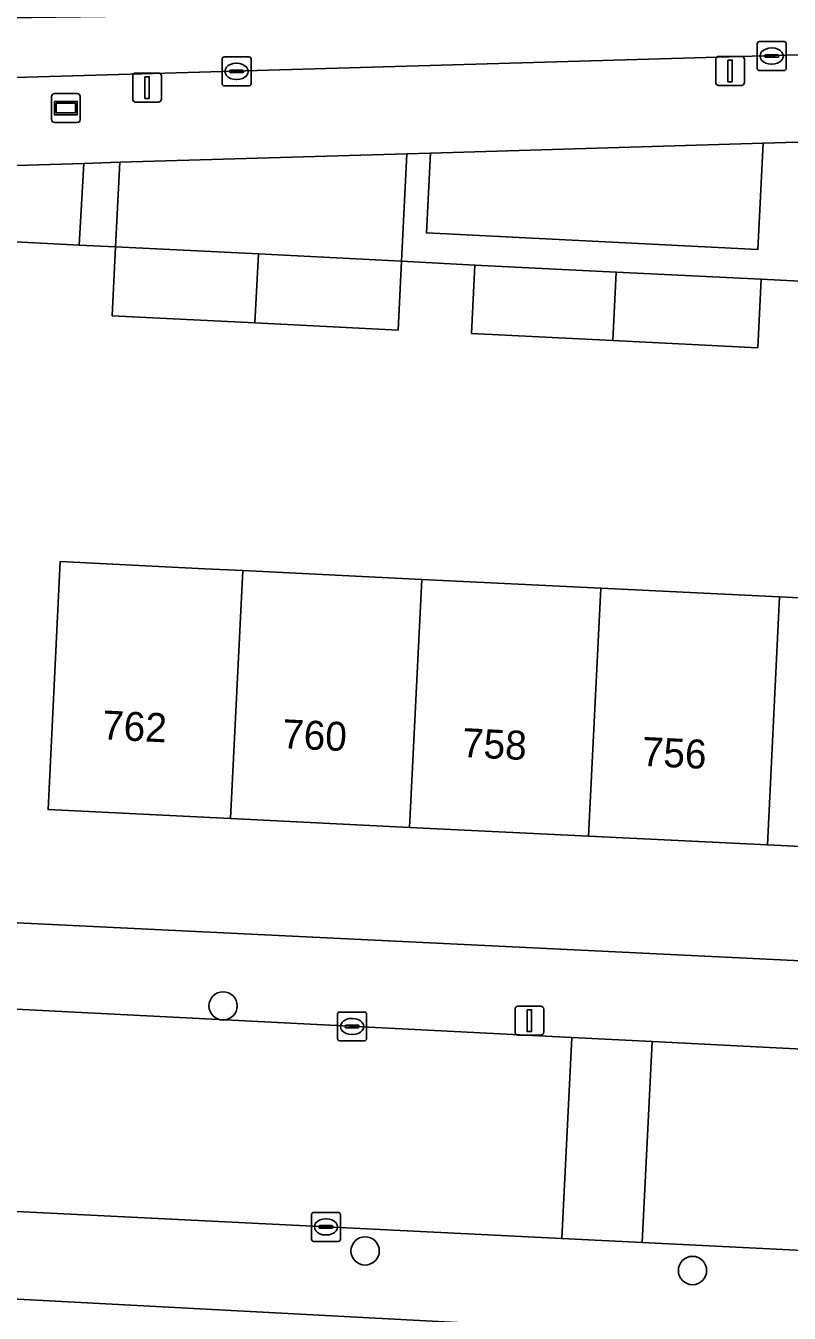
# Model space of a CAD drawing. Extents: x 161248 to 161848, y 384871 to 385383.
# Drawn here: x 161670.68 to 161697.05, y 385313.62 to 385358.12 of the extents above; entities that cross this region are included whole.
import ezdxf

# ---------------------------------------------------------------- set-up
doc = ezdxf.new("R2010")
doc.units = 0
for name, color, linetype in [('IMGEO_Boom', 7, 'Continuous'), ('IMGEO_Erf', 7, 'Continuous'), ('IMGEO_Groenvoorziening', 7, 'Continuous'), ('IMGEO_Kolk', 7, 'Continuous'), ('IMGEO_Lichtmast', 7, 'Continuous'), ('IMGEO_Pand', 7, 'Continuous'), ('IMGEO_Pand_nummerreeks', 7, 'Continuous'), ('IMGEO_Reclamebord', 7, 'Continuous'), ('IMGEO_Rijbaan_lokaal_gesloten', 7, 'Continuous'), ('IMGEO_Rijbaan_lokaal_open', 7, 'Continuous'), ('IMGEO_Voetpad_open', 7, 'Continuous')]:
    doc.layers.add(name, color=color, linetype=linetype)

msp = doc.modelspace()

# ---------------------------------------------------------------- linework, layer by layer
at = {"layer": 'IMGEO_Boom'}
for centre in [(161677.494, 385324.24), (161682.402, 385315.77), (161693.712, 385315.093)]:
    msp.add_circle(centre, 0.489, dxfattribs=at)
at = {"layer": 'IMGEO_Erf'}
for points in [[(161698.54, 385349.236), (161696.085, 385349.356), (161695.967, 385346.99), (161690.961, 385347.24), (161686.078, 385347.484), (161686.196, 385349.85), (161683.659, 385349.985), (161683.54, 385347.603), (161678.595, 385347.85), (161673.663, 385348.096), (161673.782, 385350.478), (161672.517, 385350.541), (161670.107, 385350.661), (161669.158, 385331.351), (161669.076, 385329.674), (161668.953, 385327.177), (161720.973, 385324.654)], [(161702.481, 385329.5), (161696.3, 385329.804), (161690.118, 385330.107), (161683.937, 385330.411), (161677.756, 385330.714), (161671.446, 385331.024), (161671.867, 385339.598), (161676.861, 385339.353), (161678.176, 385339.288), (161684.358, 385338.985), (161690.54, 385338.681), (161696.721, 385338.378), (161702.902, 385338.074)], [(161713.548, 385311.814), (161657.607, 385314.788), (161657.466, 385314.789), (161657.326, 385314.778), (161657.187, 385314.754), (161657.051, 385314.718), (161656.919, 385314.669), (161656.792, 385314.61), (161656.67, 385314.539), (161656.556, 385314.457), (161656.449, 385314.366), (161656.35, 385314.265), (161656.261, 385314.156), (161656.182, 385314.039), (161656.114, 385313.916), (161656.057, 385313.787), (161656.012, 385313.654), (161655.979, 385313.517)]]:
    msp.add_lwpolyline(points, dxfattribs=at)
at = {"layer": 'IMGEO_Groenvoorziening'}
for points in [[(161684.655, 385353.721), (161684.516, 385350.958), (161695.965, 385350.383), (161696.148, 385354.063)], [(161683.659, 385349.985), (161683.845, 385353.697), (161673.926, 385353.401), (161673.782, 385350.478), (161678.712, 385350.232)], [(161673.926, 385353.401), (161672.684, 385353.364), (161672.517, 385350.541), (161673.782, 385350.478)]]:
    msp.add_lwpolyline(points, close=True, dxfattribs=at)
msp.add_lwpolyline([(161670.107, 385350.661), (161672.517, 385350.541), (161672.684, 385353.364), (161656.378, 385352.878)], dxfattribs=at)
at = {"layer": 'IMGEO_Kolk'}
for p, q in [((161695.948, 385356.647), (161695.948, 385357.499)), ((161696.023, 385357.573), (161696.875, 385357.573)), ((161696.949, 385357.499), (161696.949, 385356.647)), ((161677.535, 385357.043), (161678.387, 385357.043)), ((161696.207, 385357.067), (161696.207, 385357.079)), ((161696.25, 385357.116), (161696.648, 385357.116)), ((161696.436, 385357.353), (161696.461, 385357.353)), ((161696.691, 385357.079), (161696.691, 385357.067)), ((161677.46, 385356.117), (161677.46, 385356.969)), ((161677.948, 385356.823), (161677.973, 385356.823)), ((161678.461, 385356.969), (161678.461, 385356.117)), ((161696.645, 385357.03), (161696.247, 385357.03)), ((161696.459, 385356.793), (161696.434, 385356.793)), ((161677.719, 385356.537), (161677.719, 385356.549)), ((161678.157, 385356.5), (161677.759, 385356.5)), ((161677.762, 385356.586), (161678.16, 385356.586)), ((161677.971, 385356.263), (161677.946, 385356.263)), ((161678.203, 385356.549), (161678.203, 385356.537)), ((161696.875, 385356.573), (161696.023, 385356.573)), ((161678.387, 385356.043), (161677.535, 385356.043)), ((161681.451, 385323.103), (161681.451, 385323.955)), ((161681.526, 385324.029), (161682.378, 385324.029)), ((161681.939, 385323.809), (161681.964, 385323.809)), ((161682.452, 385323.955), (161682.452, 385323.103)), ((161681.71, 385323.523), (161681.71, 385323.535)), ((161682.148, 385323.486), (161681.75, 385323.486)), ((161681.753, 385323.572), (161682.151, 385323.572)), ((161681.962, 385323.249), (161681.937, 385323.249)), ((161682.194, 385323.535), (161682.194, 385323.523)), ((161682.378, 385323.029), (161681.526, 385323.029)), ((161680.548, 385316.175), (161680.548, 385317.027)), ((161680.623, 385317.101), (161681.475, 385317.101)), ((161681.549, 385317.027), (161681.549, 385316.175)), ((161680.807, 385316.595), (161680.807, 385316.607)), ((161681.245, 385316.558), (161680.847, 385316.558)), ((161680.85, 385316.644), (161681.248, 385316.644)), ((161681.036, 385316.881), (161681.061, 385316.881)), ((161681.291, 385316.607), (161681.291, 385316.595)), ((161681.475, 385316.101), (161680.623, 385316.101)), ((161681.059, 385316.321), (161681.034, 385316.321))]:
    msp.add_line(p, q, dxfattribs=at)
for points in [[(161695.948, 385356.647), (161695.948, 385357.499)], [(161696.023, 385357.573), (161696.875, 385357.573)], [(161696.949, 385357.499), (161696.949, 385356.647)], [(161677.535, 385357.043), (161678.387, 385357.043)], [(161677.46, 385356.117), (161677.46, 385356.969)], [(161678.461, 385356.969), (161678.461, 385356.117)], [(161696.875, 385356.573), (161696.023, 385356.573)], [(161678.387, 385356.043), (161677.535, 385356.043)], [(161681.451, 385323.103), (161681.451, 385323.955)], [(161681.526, 385324.029), (161682.378, 385324.029)], [(161682.452, 385323.955), (161682.452, 385323.103)], [(161682.378, 385323.029), (161681.526, 385323.029)], [(161680.548, 385316.175), (161680.548, 385317.027)], [(161680.623, 385317.101), (161681.475, 385317.101)], [(161681.549, 385317.027), (161681.549, 385316.175)], [(161681.475, 385316.101), (161680.623, 385316.101)]]:
    msp.add_lwpolyline(points, dxfattribs=at)
for centre, radius, start, end in [((161696.025, 385357.497), 0.0765, 91.552, 178.448), ((161696.025, 385357.497), 0.0765, 91.552, 178.448), ((161696.873, 385357.497), 0.0765, 1.552, 88.448), ((161696.873, 385357.497), 0.0765, 1.552, 88.448), ((161677.537, 385356.967), 0.0765, 91.552, 178.448), ((161677.537, 385356.967), 0.0765, 91.552, 178.448), ((161678.385, 385356.967), 0.0765, 1.552, 88.448), ((161678.385, 385356.967), 0.0765, 1.552, 88.448), ((161696.247, 385357.076), 0.0403, 85.8775, 175.7526), ((161696.244, 385357.066), 0.0366, 178.938, 274.7102), ((161696.648, 385357.073), 0.043, 264.8664, 352.4533), ((161696.652, 385357.078), 0.0386, 1.7309, 96.639), ((161696.025, 385356.649), 0.0765, 181.552, 268.448), ((161696.025, 385356.649), 0.0765, 181.552, 268.448), ((161696.873, 385356.649), 0.0765, 271.552, 358.448), ((161696.873, 385356.649), 0.0765, 271.552, 358.448), ((161677.759, 385356.546), 0.0403, 85.8775, 175.7526), ((161677.756, 385356.536), 0.0366, 178.938, 274.7102), ((161678.16, 385356.543), 0.043, 264.8664, 352.4533), ((161678.164, 385356.548), 0.0386, 1.7309, 96.639), ((161677.537, 385356.119), 0.0765, 181.552, 268.448), ((161677.537, 385356.119), 0.0765, 181.552, 268.448), ((161678.385, 385356.119), 0.0765, 271.552, 358.448), ((161678.385, 385356.119), 0.0765, 271.552, 358.448), ((161681.528, 385323.953), 0.0765, 91.552, 178.448), ((161681.528, 385323.953), 0.0765, 91.552, 178.448), ((161682.376, 385323.953), 0.0765, 1.552, 88.448), ((161682.376, 385323.953), 0.0765, 1.552, 88.448), ((161681.75, 385323.532), 0.0403, 85.8775, 175.7526), ((161681.747, 385323.522), 0.0366, 178.938, 274.7102), ((161682.151, 385323.529), 0.043, 264.8664, 352.4533), ((161682.155, 385323.534), 0.0386, 1.7309, 96.639), ((161681.528, 385323.105), 0.0765, 181.552, 268.448), ((161681.528, 385323.105), 0.0765, 181.552, 268.448), ((161682.376, 385323.105), 0.0765, 271.552, 358.448), ((161682.376, 385323.105), 0.0765, 271.552, 358.448), ((161680.625, 385317.025), 0.0765, 91.552, 178.448), ((161680.625, 385317.025), 0.0765, 91.552, 178.448), ((161681.473, 385317.025), 0.0765, 1.552, 88.448), ((161681.473, 385317.025), 0.0765, 1.552, 88.448), ((161680.847, 385316.604), 0.0403, 85.8775, 175.7526), ((161680.844, 385316.594), 0.0366, 178.938, 274.7102), ((161681.248, 385316.601), 0.043, 264.8664, 352.4533), ((161681.252, 385316.606), 0.0386, 1.7309, 96.639), ((161680.625, 385316.177), 0.0765, 181.552, 268.448), ((161680.625, 385316.177), 0.0765, 181.552, 268.448), ((161681.473, 385316.177), 0.0765, 271.552, 358.448), ((161681.473, 385316.177), 0.0765, 271.552, 358.448)]:
    msp.add_arc(centre, radius, start, end, dxfattribs=at)
for centre, major_axis, ratio, start_param, end_param in [((161696.435, 385357.073), (-0.387, 0.002), 0.722429, 4.712389, 7.853982), ((161696.46, 385357.073), (-0.39, 0.002), 0.717154, 1.570796, 4.712389), ((161677.947, 385356.543), (-0.387, 0.002), 0.722429, 4.712389, 7.853982), ((161677.972, 385356.543), (-0.39, 0.002), 0.717154, 1.570796, 4.712389), ((161681.938, 385323.529), (-0.387, 0.002), 0.722429, 4.712389, 7.853982), ((161681.963, 385323.529), (-0.39, 0.002), 0.717154, 1.570796, 4.712389), ((161681.035, 385316.601), (-0.387, 0.002), 0.722429, 4.712389, 7.853982), ((161681.06, 385316.601), (-0.39, 0.002), 0.717154, 1.570796, 4.712389)]:
    msp.add_ellipse(centre, major_axis=major_axis, ratio=ratio, start_param=start_param, end_param=end_param, dxfattribs=at)
at = {"layer": 'IMGEO_Lichtmast'}
for p, q in [((161694.613, 385357.061), (161695.403, 385357.061)), ((161695.403, 385357.061), (161694.613, 385357.061)), ((161694.513, 385356.161), (161694.513, 385356.961)), ((161694.513, 385356.961), (161694.513, 385356.161)), ((161695.503, 385356.961), (161695.503, 385356.161)), ((161695.503, 385356.161), (161695.503, 385356.961)), ((161674.372, 385355.585), (161674.372, 385356.385)), ((161674.372, 385356.385), (161674.372, 385355.585)), ((161674.472, 385356.485), (161675.262, 385356.485)), ((161675.262, 385356.485), (161674.472, 385356.485)), ((161675.362, 385356.385), (161675.362, 385355.585)), ((161675.362, 385355.585), (161675.362, 385356.385)), ((161695.403, 385356.061), (161694.613, 385356.061)), ((161694.613, 385356.061), (161695.403, 385356.061)), ((161675.262, 385355.485), (161674.472, 385355.485)), ((161674.472, 385355.485), (161675.262, 385355.485)), ((161687.581, 385323.33), (161687.581, 385324.13)), ((161687.581, 385324.13), (161687.581, 385323.33)), ((161687.681, 385324.23), (161688.471, 385324.23)), ((161688.471, 385324.23), (161687.681, 385324.23)), ((161688.571, 385324.13), (161688.571, 385323.33)), ((161688.571, 385323.33), (161688.571, 385324.13)), ((161688.471, 385323.23), (161687.681, 385323.23)), ((161687.681, 385323.23), (161688.471, 385323.23))]:
    msp.add_line(p, q, dxfattribs=at)
for points in [[(161694.933, 385356.936), (161695.083, 385356.936), (161695.083, 385356.186), (161694.933, 385356.186), (161694.933, 385356.936)], [(161674.792, 385356.36), (161674.942, 385356.36), (161674.942, 385355.61), (161674.792, 385355.61), (161674.792, 385356.36)], [(161688.001, 385324.105), (161688.151, 385324.105), (161688.151, 385323.355), (161688.001, 385323.355), (161688.001, 385324.105)]]:
    msp.add_lwpolyline(points, dxfattribs=at)
for centre, start, end in [((161694.613, 385356.961), 90, 180), ((161694.613, 385356.961), 90, 180), ((161695.403, 385356.961), 0, 90), ((161695.403, 385356.961), 360, 90), ((161674.472, 385356.385), 90, 180), ((161674.472, 385356.385), 90, 180), ((161675.262, 385356.385), 0, 90), ((161675.262, 385356.385), 360, 90), ((161694.613, 385356.161), 180, 270), ((161694.613, 385356.161), 180, 270), ((161695.403, 385356.161), 270, 0), ((161695.403, 385356.161), 270, 0), ((161674.472, 385355.585), 180, 270), ((161674.472, 385355.585), 180, 270), ((161675.262, 385355.585), 270, 0), ((161675.262, 385355.585), 270, 0), ((161687.681, 385324.13), 90, 180), ((161687.681, 385324.13), 90, 180), ((161688.471, 385324.13), 0, 90), ((161688.471, 385324.13), 360, 90), ((161687.681, 385323.33), 180, 270), ((161687.681, 385323.33), 180, 270), ((161688.471, 385323.33), 270, 0), ((161688.471, 385323.33), 270, 0)]:
    msp.add_arc(centre, 0.1, start, end, dxfattribs=at)
at = {"layer": 'IMGEO_Pand'}
for points in [[(161673.782, 385350.478), (161673.663, 385348.096), (161678.595, 385347.85), (161678.712, 385350.232)], [(161678.712, 385350.232), (161678.595, 385347.85), (161683.54, 385347.603), (161683.659, 385349.985)], [(161686.196, 385349.85), (161686.078, 385347.484), (161690.961, 385347.24), (161691.078, 385349.606)], [(161691.078, 385349.606), (161690.961, 385347.24), (161695.967, 385346.99), (161696.085, 385349.356)], [(161678.176, 385339.288), (161676.861, 385339.353), (161671.867, 385339.598), (161671.446, 385331.024), (161677.756, 385330.714)], [(161684.358, 385338.985), (161678.176, 385339.288), (161677.756, 385330.714), (161683.937, 385330.411)], [(161683.937, 385330.411), (161690.118, 385330.107), (161690.54, 385338.681), (161684.358, 385338.985)], [(161690.118, 385330.107), (161696.3, 385329.804), (161696.721, 385338.378), (161690.54, 385338.681)], [(161702.902, 385338.074), (161696.721, 385338.378), (161696.3, 385329.804), (161702.481, 385329.5)]]:
    msp.add_lwpolyline(points, close=True, dxfattribs=at)
at = {"layer": 'IMGEO_Reclamebord'}
for p, q in [((161671.667, 385355.775), (161672.457, 385355.775)), ((161672.457, 385355.775), (161671.667, 385355.775)), ((161671.567, 385354.875), (161671.567, 385355.675)), ((161671.567, 385355.675), (161671.567, 385354.875)), ((161672.557, 385355.675), (161672.557, 385354.875)), ((161672.557, 385354.875), (161672.557, 385355.675)), ((161672.457, 385354.775), (161671.667, 385354.775)), ((161671.667, 385354.775), (161672.457, 385354.775))]:
    msp.add_line(p, q, dxfattribs=at)
for points in [[(161671.668, 385355.507), (161672.456, 385355.507), (161672.456, 385355.043), (161671.668, 385355.043), (161671.668, 385355.507)], [(161671.733, 385355.442), (161671.733, 385355.108), (161672.391, 385355.108), (161672.391, 385355.442), (161671.733, 385355.442)]]:
    msp.add_lwpolyline(points, dxfattribs=at)
for centre, start, end in [((161671.667, 385355.675), 90, 180), ((161671.667, 385355.675), 90, 180), ((161672.457, 385355.675), 0, 90), ((161672.457, 385355.675), 360, 90), ((161671.667, 385354.875), 180, 270), ((161671.667, 385354.875), 180, 270), ((161672.457, 385354.875), 270, 0), ((161672.457, 385354.875), 270, 0)]:
    msp.add_arc(centre, 0.1, start, end, dxfattribs=at)
at = {"layer": 'IMGEO_Rijbaan_lokaal_gesloten'}
msp.add_lwpolyline([(161748.303, 385358.596), (161767.756, 385359.312), (161776.93, 385359.481), (161791.948, 385358.758), (161791.883, 385361.372), (161765.882, 385361.168), (161693.707, 385358.916), (161677.668, 385358.493), (161661.517, 385358.276), (161631.397, 385356.891), (161631.519, 385354.842), (161632.803, 385354.907), (161633.031, 385354.915), (161645.068, 385355.42), (161657.397, 385355.953), (161657.562, 385355.96)], close=True, dxfattribs=at)
at = {"layer": 'IMGEO_Rijbaan_lokaal_open'}
for points in [[(161689.542, 385323.147), (161657.672, 385324.773)], [(161658.095, 385317.747), (161658.911, 385317.706), (161662.442, 385317.53), (161689.194, 385316.198), (161689.542, 385323.147)], [(161727.107, 385321.198), (161721.855, 385321.499), (161692.318, 385323.006), (161691.971, 385316.06), (161717.671, 385314.779), (161720.287, 385314.65), (161721.935, 385314.567), (161724.841, 385314.378), (161730.509, 385313.623), (161731.466, 385313.432), (161734.373, 385312.669), (161735.132, 385312.431), (161737.495, 385318.967), (161736.151, 385319.402)]]:
    msp.add_lwpolyline(points, dxfattribs=at)
msp.add_lwpolyline([(161689.542, 385323.147), (161689.194, 385316.198), (161691.971, 385316.06), (161692.318, 385323.006)], close=True, dxfattribs=at)
at = {"layer": 'IMGEO_Voetpad_open'}
for points in [[(161793.707, 385357.113), (161795.312, 385357.169), (161796.527, 385358.537), (161791.948, 385358.758), (161776.93, 385359.481), (161767.756, 385359.312), (161748.303, 385358.596), (161657.562, 385355.96), (161657.397, 385355.953), (161656.378, 385352.878), (161672.684, 385353.364), (161673.926, 385353.401), (161683.845, 385353.697), (161684.655, 385353.721), (161696.148, 385354.063), (161697.347, 385354.099), (161708.61, 385354.435), (161709.42, 385354.459), (161722.618, 385354.852), (161723.531, 385354.879), (161746.899, 385355.576), (161749.044, 385355.64), (161754.62, 385355.806)], [(161697.347, 385354.099), (161696.148, 385354.063), (161695.965, 385350.383), (161684.516, 385350.958), (161684.655, 385353.721), (161683.845, 385353.697), (161683.659, 385349.985), (161686.196, 385349.85), (161691.078, 385349.606), (161696.085, 385349.356), (161698.54, 385349.236)], [(161753.061, 385323.097), (161722.21, 385324.594), (161720.973, 385324.654), (161668.953, 385327.177), (161657.297, 385327.746)], [(161657.672, 385324.773), (161689.542, 385323.147), (161692.318, 385323.006), (161721.855, 385321.499), (161727.107, 385321.198)], [(161724.841, 385314.378), (161721.935, 385314.567), (161720.287, 385314.65), (161717.671, 385314.779), (161691.971, 385316.06), (161689.194, 385316.198), (161662.442, 385317.53), (161658.911, 385317.706), (161658.095, 385317.747)], [(161655.979, 385313.517), (161656.012, 385313.654), (161656.057, 385313.787), (161656.114, 385313.916), (161656.182, 385314.039), (161656.261, 385314.156), (161656.35, 385314.265), (161656.449, 385314.366), (161656.556, 385314.457), (161656.67, 385314.539), (161656.792, 385314.61), (161656.919, 385314.669), (161657.051, 385314.718), (161657.187, 385314.754), (161657.326, 385314.778), (161657.466, 385314.789), (161657.607, 385314.788), (161713.548, 385311.814)]]:
    msp.add_lwpolyline(points, dxfattribs=at)

# ---------------------------------------------------------------- texts
at = {"layer": 'IMGEO_Pand_nummerreeks'}
for s, p in [('762', (161673.297, 385333.456)), ('760', (161679.517, 385333.151)), ('758', (161685.732, 385332.846)), ('756', (161691.944, 385332.541))]:
    msp.add_text(s, height=1, rotation=357.1892, dxfattribs=at).set_placement(p)

doc.saveas('drawing.dxf')
